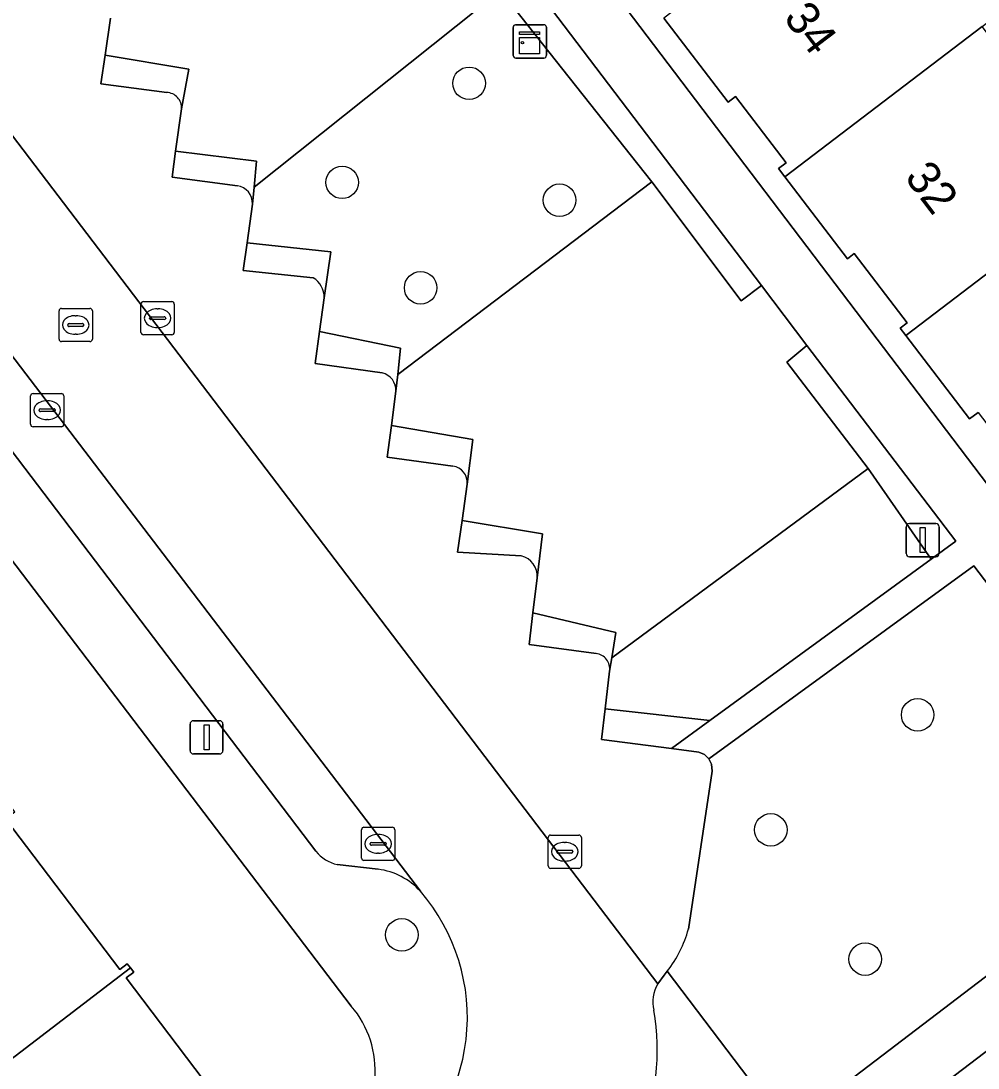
# Model space of a CAD drawing. Extents: x 160030 to 160839, y 385325 to 386450.
# Drawn here: x 160536.88 to 160565.67, y 385517.96 to 385549.43 of the extents above; entities that cross this region are included whole.
import ezdxf

# ---------------------------------------------------------------- set-up
doc = ezdxf.new("R2010")
doc.units = 0
for name, color, linetype in [('IMGEO_Boom', 7, 'Continuous'), ('IMGEO_Erf', 7, 'Continuous'), ('IMGEO_Groenvoorziening', 7, 'Continuous'), ('IMGEO_Haag', 7, 'Continuous'), ('IMGEO_Kast', 7, 'Continuous'), ('IMGEO_Kolk', 7, 'Continuous'), ('IMGEO_Lichtmast', 7, 'Continuous'), ('IMGEO_Pand', 7, 'Continuous'), ('IMGEO_Pand_nummerreeks', 7, 'Continuous'), ('IMGEO_Parkeervlak_open', 7, 'Continuous'), ('IMGEO_Rijbaan_lokaal_open', 7, 'Continuous'), ('IMGEO_Rioolput', 7, 'Continuous'), ('IMGEO_Voetpad_open', 7, 'Continuous')]:
    doc.layers.add(name, color=color, linetype=linetype)

msp = doc.modelspace()

# ---------------------------------------------------------------- linework, layer by layer
at = {"layer": 'IMGEO_Boom'}
for centre in [(160550.362, 385547.56), (160546.544, 385544.582), (160553.083, 385544.046), (160548.903, 385541.411), (160563.852, 385528.575), (160559.435, 385525.118), (160548.337, 385521.96), (160562.274, 385521.231)]:
    msp.add_circle(centre, 0.489, dxfattribs=at)
at = {"layer": 'IMGEO_Erf'}
for points in [[(160541.062, 385568.287), (160577.487, 385520.322)], [(160546.817, 385519.818), (160519.066, 385556.27), (160517.273, 385554.899), (160508.463, 385566.591), (160505.987, 385564.71), (160504.482, 385563.567), (160503.511, 385562.829), (160501.034, 385560.948), (160500, 385560.162), (160498.558, 385559.067), (160496.082, 385557.185), (160493.605, 385555.304), (160491.129, 385553.423)], [(160565.672, 385537.666), (160565.414, 385537.47), (160563.5, 385539.98), (160563.33, 385540.202), (160563.535, 385540.359), (160561.946, 385542.441), (160561.739, 385542.283), (160559.858, 385544.749), (160559.671, 385544.994), (160559.898, 385545.167), (160558.377, 385547.161), (160558.153, 385546.99), (160556.221, 385549.522)], [(160536.42, 385525.445), (160539.854, 385520.921), (160540.08, 385521.094), (160540.177, 385520.967), (160540.275, 385520.84), (160540.047, 385520.666), (160543.398, 385516.251)], [(160568.822, 385515.994), (160571.457, 385517.988), (160571.644, 385517.741), (160573.696, 385519.293), (160573.481, 385519.578), (160573.711, 385519.753), (160574.307, 385520.176), (160572.021, 385523.1), (160537.719, 385496.988)]]:
    msp.add_lwpolyline(points, dxfattribs=at)
msp.add_arc((160544.57, 385517.884), 2.965, 309.2634, 40.7094, dxfattribs=at)
at = {"layer": 'IMGEO_Groenvoorziening'}
for points in [[(160539.572, 385549.515), (160539.413, 385548.406), (160541.937, 385547.981), (160541.71, 385546.793), (160541.535, 385545.516), (160543.97, 385545.221), (160543.893, 385544.439), (160551.305, 385550.353), (160549.141, 385553.351), (160547.662, 385555.485), (160545.561, 385558.057), (160537.325, 385551.641), (160537.164, 385550.355), (160539.161, 385550.1)], [(160541.71, 385546.793), (160541.937, 385547.981), (160539.413, 385548.406), (160539.29, 385547.54), (160541.269, 385547.281)], [(160543.843, 385543.929), (160543.893, 385544.439), (160543.97, 385545.221), (160541.535, 385545.516), (160541.43, 385544.742), (160543.393, 385544.48)], [(160546.003, 385541.112), (160546.207, 385542.491), (160543.682, 385542.767), (160543.566, 385541.928), (160545.673, 385541.716)], [(160548.159, 385538.302), (160548.214, 385538.81), (160548.3, 385539.596), (160545.862, 385540.102), (160545.727, 385539.132), (160547.749, 385538.856)], [(160550.302, 385535.511), (160550.474, 385536.853), (160548.023, 385537.268), (160547.899, 385536.321), (160549.871, 385536.052)], [(160552.413, 385532.697), (160552.566, 385534.02), (160550.149, 385534.413), (160550.017, 385533.464), (160551.932, 385533.353)], [(160556.323, 385520.867), (160559.912, 385516.141), (160571.624, 385525.07), (160565.545, 385533.053), (160557.575, 385527.255), (160557.654, 385527.092), (160557.67, 385526.878), (160556.958, 385522.137)], [(160554.586, 385529.884), (160554.652, 385530.284), (160554.778, 385531.052), (160552.282, 385531.638), (160552.165, 385530.691), (160554.18, 385530.422)]]:
    msp.add_lwpolyline(points, dxfattribs=at)
for points in [[(160549.765, 385553.842), (160549.141, 385553.351), (160551.305, 385550.353), (160555.857, 385544.599), (160558.549, 385541.018), (160559.159, 385541.478)], [(160548.214, 385538.81), (160555.857, 385544.599), (160551.305, 385550.353), (160543.893, 385544.439), (160543.843, 385543.929), (160543.682, 385542.767), (160546.207, 385542.491), (160546.003, 385541.112), (160545.862, 385540.102), (160548.3, 385539.596)], [(160559.159, 385541.478), (160558.549, 385541.018), (160555.857, 385544.599), (160548.214, 385538.81), (160548.159, 385538.302), (160548.023, 385537.268), (160550.474, 385536.853), (160550.302, 385535.511), (160550.149, 385534.413), (160552.566, 385534.02), (160552.413, 385532.697), (160552.282, 385531.638), (160554.778, 385531.052), (160554.652, 385530.284), (160562.367, 385535.985), (160559.918, 385539.173), (160560.523, 385539.682)], [(160560.523, 385539.682), (160559.918, 385539.173), (160562.367, 385535.985), (160564.261, 385533.258), (160564.996, 385533.794)], [(160554.586, 385529.884), (160554.453, 385528.76), (160557.599, 385528.4), (160564.261, 385533.258), (160562.367, 385535.985), (160554.652, 385530.284)], [(160554.453, 385528.76), (160554.342, 385527.835), (160556.446, 385527.559), (160557.599, 385528.4)]]:
    msp.add_lwpolyline(points, close=True, dxfattribs=at)
for centre, radius, start, end in [((160541.258, 385546.828), 0.454, 355.6235, 88.5841), ((160543.325, 385543.965), 0.519, 355.9819, 82.4949), ((160545.3, 385541.12), 0.703, 359.3556, 57.945), ((160547.62, 385538.332), 0.539, 356.8051, 76.2031), ((160549.814, 385535.564), 0.491, 353.7986, 83.2882), ((160551.768, 385532.728), 0.646, 357.2041, 75.296), ((160554.123, 385529.956), 0.469, 351.1114, 82.9684), ((160553.441, 385523.102), 3.647, 322.2103, 344.6596)]:
    msp.add_arc(centre, radius, start, end, dxfattribs=at)
at = {"layer": 'IMGEO_Haag'}
for points in [[(160549.141, 385553.351), (160551.305, 385550.353), (160555.857, 385544.599), (160558.549, 385541.018), (160559.159, 385541.478), (160549.765, 385553.842)], [(160560.523, 385539.682), (160559.918, 385539.173), (160562.367, 385535.985), (160564.261, 385533.258), (160564.996, 385533.794)], [(160554.453, 385528.76), (160554.342, 385527.835), (160556.446, 385527.559), (160557.599, 385528.4)]]:
    msp.add_lwpolyline(points, close=True, dxfattribs=at)
for points in [[(160541.71, 385546.793), (160541.937, 385547.981), (160539.413, 385548.406), (160539.29, 385547.54), (160541.269, 385547.281)], [(160543.843, 385543.929), (160543.893, 385544.439), (160543.97, 385545.221), (160541.535, 385545.516), (160541.43, 385544.742), (160543.393, 385544.48)], [(160546.003, 385541.112), (160546.207, 385542.491), (160543.682, 385542.767), (160543.566, 385541.928), (160545.673, 385541.716)], [(160548.159, 385538.302), (160548.214, 385538.81), (160548.3, 385539.596), (160545.862, 385540.102), (160545.727, 385539.132), (160547.749, 385538.856)], [(160550.302, 385535.511), (160550.474, 385536.853), (160548.023, 385537.268), (160547.899, 385536.321), (160549.871, 385536.052)], [(160552.413, 385532.697), (160552.566, 385534.02), (160550.149, 385534.413), (160550.017, 385533.464), (160551.932, 385533.353)], [(160554.586, 385529.884), (160554.652, 385530.284), (160554.778, 385531.052), (160552.282, 385531.638), (160552.165, 385530.691), (160554.18, 385530.422)]]:
    msp.add_lwpolyline(points, dxfattribs=at)
for centre, radius, start, end in [((160541.258, 385546.828), 0.454, 355.6235, 88.5841), ((160543.325, 385543.965), 0.519, 355.9819, 82.4949), ((160545.3, 385541.12), 0.703, 359.3556, 57.945), ((160547.62, 385538.332), 0.539, 356.8051, 76.2031), ((160549.814, 385535.564), 0.491, 353.7986, 83.2882), ((160551.768, 385532.728), 0.646, 357.2041, 75.296), ((160554.123, 385529.956), 0.469, 351.1114, 82.9684)]:
    msp.add_arc(centre, radius, start, end, dxfattribs=at)
at = {"layer": 'IMGEO_Kast'}
for p, q in [((160551.687, 385548.394), (160551.687, 385549.235)), ((160551.687, 385549.235), (160551.687, 385548.394)), ((160551.762, 385549.319), (160552.603, 385549.319)), ((160552.603, 385549.319), (160551.762, 385549.319)), ((160552.687, 385549.244), (160552.687, 385548.403)), ((160552.687, 385548.403), (160552.687, 385549.244)), ((160552.612, 385548.319), (160551.771, 385548.319)), ((160551.771, 385548.319), (160552.612, 385548.319))]:
    msp.add_line(p, q, dxfattribs=at)
for points in [[(160551.882, 385549.109), (160552.482, 385549.109), (160552.482, 385549.024), (160551.882, 385549.024), (160551.882, 385549.109)], [(160551.882, 385548.934), (160552.482, 385548.934), (160552.482, 385548.445), (160551.882, 385548.445), (160551.882, 385548.934)]]:
    msp.add_lwpolyline(points, dxfattribs=at)
msp.add_circle((160551.966, 385548.783), 0.0377, dxfattribs=at)
for centre, start, end in [((160551.765, 385549.241), 92.4484, 184.2845), ((160551.765, 385549.241), 92.4484, 184.2845), ((160552.609, 385549.241), 2.4484, 94.2845), ((160552.609, 385549.241), 2.4484, 94.2845), ((160551.765, 385548.397), 182.4484, 274.2845), ((160551.765, 385548.397), 182.4484, 274.2845), ((160552.609, 385548.397), 272.4484, 4.2845), ((160552.609, 385548.397), 272.4484, 4.2845)]:
    msp.add_arc(centre, 0.0779, start, end, dxfattribs=at)
at = {"layer": 'IMGEO_Kolk'}
for p, q in [((160540.568, 385540.998), (160541.42, 385540.998)), ((160540.493, 385540.072), (160540.493, 385540.924)), ((160540.981, 385540.778), (160541.006, 385540.778)), ((160541.494, 385540.924), (160541.494, 385540.072)), ((160540.752, 385540.492), (160540.752, 385540.504)), ((160541.19, 385540.455), (160540.792, 385540.455)), ((160540.795, 385540.541), (160541.193, 385540.541)), ((160541.236, 385540.504), (160541.236, 385540.492)), ((160541.004, 385540.218), (160540.979, 385540.218)), ((160541.42, 385539.998), (160540.568, 385539.998)), ((160537.247, 385538.234), (160538.099, 385538.234)), ((160537.172, 385537.308), (160537.172, 385538.16)), ((160537.66, 385538.014), (160537.685, 385538.014)), ((160538.173, 385538.16), (160538.173, 385537.308)), ((160537.431, 385537.728), (160537.431, 385537.74)), ((160537.869, 385537.691), (160537.471, 385537.691)), ((160537.474, 385537.777), (160537.872, 385537.777)), ((160537.915, 385537.74), (160537.915, 385537.728)), ((160538.099, 385537.234), (160537.247, 385537.234)), ((160537.683, 385537.454), (160537.658, 385537.454)), ((160547.125, 385524.271), (160547.125, 385525.123)), ((160547.2, 385525.197), (160548.052, 385525.197)), ((160547.613, 385524.977), (160547.638, 385524.977)), ((160548.126, 385525.123), (160548.126, 385524.271)), ((160552.813, 385524.96), (160553.665, 385524.96)), ((160547.384, 385524.691), (160547.384, 385524.703)), ((160547.822, 385524.654), (160547.424, 385524.654)), ((160547.427, 385524.74), (160547.825, 385524.74)), ((160547.868, 385524.703), (160547.868, 385524.691)), ((160552.738, 385524.034), (160552.738, 385524.886)), ((160553.226, 385524.74), (160553.251, 385524.74)), ((160553.739, 385524.886), (160553.739, 385524.034)), ((160547.636, 385524.417), (160547.611, 385524.417)), ((160552.997, 385524.454), (160552.997, 385524.466)), ((160553.435, 385524.417), (160553.037, 385524.417)), ((160553.04, 385524.503), (160553.438, 385524.503)), ((160553.481, 385524.466), (160553.481, 385524.454)), ((160548.052, 385524.197), (160547.2, 385524.197)), ((160553.249, 385524.18), (160553.224, 385524.18)), ((160553.665, 385523.96), (160552.813, 385523.96))]:
    msp.add_line(p, q, dxfattribs=at)
for points in [[(160540.568, 385540.998), (160541.42, 385540.998)], [(160540.493, 385540.072), (160540.493, 385540.924)], [(160541.494, 385540.924), (160541.494, 385540.072)], [(160541.42, 385539.998), (160540.568, 385539.998)], [(160537.247, 385538.234), (160538.099, 385538.234)], [(160537.172, 385537.308), (160537.172, 385538.16)], [(160538.173, 385538.16), (160538.173, 385537.308)], [(160538.099, 385537.234), (160537.247, 385537.234)], [(160547.125, 385524.271), (160547.125, 385525.123)], [(160547.2, 385525.197), (160548.052, 385525.197)], [(160548.126, 385525.123), (160548.126, 385524.271)], [(160552.813, 385524.96), (160553.665, 385524.96)], [(160552.738, 385524.034), (160552.738, 385524.886)], [(160553.739, 385524.886), (160553.739, 385524.034)], [(160548.052, 385524.197), (160547.2, 385524.197)], [(160553.665, 385523.96), (160552.813, 385523.96)]]:
    msp.add_lwpolyline(points, dxfattribs=at)
for centre, radius, start, end in [((160540.57, 385540.922), 0.0765, 91.552, 178.448), ((160540.57, 385540.922), 0.0765, 91.552, 178.448), ((160541.418, 385540.922), 0.0765, 1.552, 88.448), ((160541.418, 385540.922), 0.0765, 1.552, 88.448), ((160540.792, 385540.501), 0.0403, 85.8775, 175.7526), ((160540.789, 385540.491), 0.0366, 178.938, 274.7102), ((160541.193, 385540.498), 0.043, 264.8664, 352.4533), ((160541.197, 385540.503), 0.0386, 1.7309, 96.639), ((160540.57, 385540.074), 0.0765, 181.552, 268.448), ((160540.57, 385540.074), 0.0765, 181.552, 268.448), ((160541.418, 385540.074), 0.0765, 271.552, 358.448), ((160541.418, 385540.074), 0.0765, 271.552, 358.448), ((160537.249, 385538.158), 0.0765, 91.552, 178.448), ((160537.249, 385538.158), 0.0765, 91.552, 178.448), ((160538.097, 385538.158), 0.0765, 1.552, 88.448), ((160538.097, 385538.158), 0.0765, 1.552, 88.448), ((160537.471, 385537.737), 0.0403, 85.8775, 175.7526), ((160537.468, 385537.727), 0.0366, 178.938, 274.7102), ((160537.872, 385537.734), 0.043, 264.8664, 352.4533), ((160537.876, 385537.739), 0.0386, 1.7309, 96.639), ((160537.249, 385537.31), 0.0765, 181.552, 268.448), ((160537.249, 385537.31), 0.0765, 181.552, 268.448), ((160538.097, 385537.31), 0.0765, 271.552, 358.448), ((160538.097, 385537.31), 0.0765, 271.552, 358.448), ((160547.202, 385525.121), 0.0765, 91.552, 178.448), ((160547.202, 385525.121), 0.0765, 91.552, 178.448), ((160548.05, 385525.121), 0.0765, 1.552, 88.448), ((160548.05, 385525.121), 0.0765, 1.552, 88.448), ((160552.815, 385524.884), 0.0765, 91.552, 178.448), ((160552.815, 385524.884), 0.0765, 91.552, 178.448), ((160553.663, 385524.884), 0.0765, 1.552, 88.448), ((160553.663, 385524.884), 0.0765, 1.552, 88.448), ((160547.424, 385524.7), 0.0403, 85.8775, 175.7526), ((160547.421, 385524.69), 0.0366, 178.938, 274.7102), ((160547.825, 385524.697), 0.043, 264.8664, 352.4533), ((160547.829, 385524.702), 0.0386, 1.7309, 96.639), ((160553.037, 385524.463), 0.0403, 85.8775, 175.7526), ((160553.034, 385524.453), 0.0366, 178.938, 274.7102), ((160553.438, 385524.46), 0.043, 264.8664, 352.4533), ((160553.442, 385524.465), 0.0386, 1.7309, 96.639), ((160547.202, 385524.273), 0.0765, 181.552, 268.448), ((160547.202, 385524.273), 0.0765, 181.552, 268.448), ((160548.05, 385524.273), 0.0765, 271.552, 358.448), ((160548.05, 385524.273), 0.0765, 271.552, 358.448), ((160552.815, 385524.036), 0.0765, 181.552, 268.448), ((160552.815, 385524.036), 0.0765, 181.552, 268.448), ((160553.663, 385524.036), 0.0765, 271.552, 358.448), ((160553.663, 385524.036), 0.0765, 271.552, 358.448)]:
    msp.add_arc(centre, radius, start, end, dxfattribs=at)
for centre, major_axis, ratio, start_param, end_param in [((160540.98, 385540.498), (-0.387, 0.002), 0.722429, 4.712389, 7.853982), ((160541.005, 385540.498), (-0.39, 0.002), 0.717154, 1.570796, 4.712389), ((160537.659, 385537.734), (-0.387, 0.002), 0.722429, 4.712389, 7.853982), ((160537.684, 385537.734), (-0.39, 0.002), 0.717154, 1.570796, 4.712389), ((160547.612, 385524.697), (-0.387, 0.002), 0.722429, 4.712389, 7.853982), ((160547.637, 385524.697), (-0.39, 0.002), 0.717154, 1.570796, 4.712389), ((160553.225, 385524.46), (-0.387, 0.002), 0.722429, 4.712389, 7.853982), ((160553.25, 385524.46), (-0.39, 0.002), 0.717154, 1.570796, 4.712389)]:
    msp.add_ellipse(centre, major_axis=major_axis, ratio=ratio, start_param=start_param, end_param=end_param, dxfattribs=at)
at = {"layer": 'IMGEO_Lichtmast'}
for p, q in [((160563.507, 385533.427), (160563.507, 385534.227)), ((160563.507, 385534.227), (160563.507, 385533.427)), ((160563.607, 385534.327), (160564.397, 385534.327)), ((160564.397, 385534.327), (160563.607, 385534.327)), ((160564.497, 385534.227), (160564.497, 385533.427)), ((160564.497, 385533.427), (160564.497, 385534.227)), ((160564.397, 385533.327), (160563.607, 385533.327)), ((160563.607, 385533.327), (160564.397, 385533.327)), ((160541.969, 385527.499), (160541.969, 385528.299)), ((160541.969, 385528.299), (160541.969, 385527.499)), ((160542.069, 385528.399), (160542.859, 385528.399)), ((160542.859, 385528.399), (160542.069, 385528.399)), ((160542.959, 385528.299), (160542.959, 385527.499)), ((160542.959, 385527.499), (160542.959, 385528.299)), ((160542.859, 385527.399), (160542.069, 385527.399)), ((160542.069, 385527.399), (160542.859, 385527.399))]:
    msp.add_line(p, q, dxfattribs=at)
for points in [[(160563.927, 385534.202), (160564.077, 385534.202), (160564.077, 385533.452), (160563.927, 385533.452), (160563.927, 385534.202)], [(160542.389, 385528.274), (160542.539, 385528.274), (160542.539, 385527.524), (160542.389, 385527.524), (160542.389, 385528.274)]]:
    msp.add_lwpolyline(points, dxfattribs=at)
for centre, start, end in [((160563.607, 385534.227), 90, 180), ((160563.607, 385534.227), 90, 180), ((160564.397, 385534.227), 0, 90), ((160564.397, 385534.227), 360, 90), ((160563.607, 385533.427), 180, 270), ((160563.607, 385533.427), 180, 270), ((160564.397, 385533.427), 270, 0), ((160564.397, 385533.427), 270, 0), ((160542.069, 385528.299), 90, 180), ((160542.069, 385528.299), 90, 180), ((160542.859, 385528.299), 0, 90), ((160542.859, 385528.299), 360, 90), ((160542.069, 385527.499), 180, 270), ((160542.069, 385527.499), 180, 270), ((160542.859, 385527.499), 270, 0), ((160542.859, 385527.499), 270, 0)]:
    msp.add_arc(centre, 0.1, start, end, dxfattribs=at)
at = {"layer": 'IMGEO_Pand'}
for points in [[(160567.408, 385550.507), (160563.769, 385555.278), (160563.621, 385555.165), (160562.149, 385554.042), (160556.221, 385549.522), (160558.153, 385546.99), (160558.377, 385547.161), (160559.898, 385545.167), (160559.671, 385544.994), (160559.858, 385544.749), (160565.788, 385549.271)], [(160559.858, 385544.749), (160561.739, 385542.283), (160561.946, 385542.441), (160563.535, 385540.359), (160563.33, 385540.202), (160563.5, 385539.98), (160569.428, 385544.5), (160565.788, 385549.271)], [(160575.453, 385541.55), (160571.814, 385546.321), (160569.428, 385544.5), (160563.5, 385539.98), (160565.414, 385537.47), (160565.672, 385537.666), (160567.256, 385535.589), (160566.968, 385535.369), (160567.107, 385535.187)], [(160540.177, 385520.967), (160540.08, 385521.094), (160539.854, 385520.921), (160536.42, 385525.445), (160536.698, 385525.658), (160536.601, 385525.785), (160529.874, 385520.644), (160530.503, 385519.82), (160533.515, 385515.876), (160533.87, 385516.148)], [(160543.948, 385516.105), (160543.675, 385516.463), (160543.398, 385516.251), (160540.047, 385520.666), (160540.275, 385520.84), (160540.177, 385520.967), (160533.87, 385516.148), (160534.312, 385515.571), (160537.296, 385511.664), (160537.024, 385511.457), (160537.333, 385511.052), (160538.094, 385511.633), (160538.643, 385512.052)]]:
    msp.add_lwpolyline(points, close=True, dxfattribs=at)
at = {"layer": 'IMGEO_Parkeervlak_open'}
for points in [[(160548.896, 385523.27), (160523.637, 385556.372)], [(160523.741, 385553.434), (160545.755, 385524.475)], [(160531.577, 385552.616), (160556.039, 385520.487), (160556.228, 385520.75), (160556.323, 385520.867)], [(160541.269, 385547.281), (160539.29, 385547.54), (160539.413, 385548.406), (160539.572, 385549.515)], [(160543.393, 385544.48), (160541.43, 385544.742), (160541.535, 385545.516), (160541.71, 385546.793)], [(160545.673, 385541.716), (160543.566, 385541.928), (160543.682, 385542.767), (160543.843, 385543.929)], [(160547.749, 385538.856), (160545.727, 385539.132), (160545.862, 385540.102), (160546.003, 385541.112)], [(160549.871, 385536.052), (160547.899, 385536.321), (160548.023, 385537.268), (160548.159, 385538.302)], [(160551.932, 385533.353), (160550.017, 385533.464), (160550.149, 385534.413), (160550.302, 385535.511)], [(160554.18, 385530.422), (160552.165, 385530.691), (160552.282, 385531.638), (160552.413, 385532.697)], [(160556.958, 385522.137), (160557.67, 385526.878), (160557.654, 385527.092), (160557.575, 385527.255), (160557.445, 385527.379), (160557.271, 385527.449), (160556.446, 385527.559), (160554.342, 385527.835), (160554.453, 385528.76), (160554.586, 385529.884)], [(160546.396, 385524.076), (160547.631, 385523.935)]]:
    msp.add_lwpolyline(points, dxfattribs=at)
for centre, radius, start, end in [((160541.258, 385546.828), 0.454, 355.6235, 88.5841), ((160543.325, 385543.965), 0.519, 355.9819, 82.4949), ((160545.3, 385541.12), 0.703, 359.3556, 57.945), ((160547.62, 385538.332), 0.539, 356.8051, 76.2031), ((160549.814, 385535.564), 0.491, 353.7986, 83.2882), ((160551.768, 385532.728), 0.646, 357.2041, 75.296), ((160554.123, 385529.956), 0.469, 351.1114, 82.9684), ((160546.627, 385525.161), 1.11, 218.2077, 257.9907), ((160547.349, 385521.863), 2.091, 42.2825, 82.2565), ((160553.441, 385523.102), 3.647, 322.2103, 344.6596)]:
    msp.add_arc(centre, radius, start, end, dxfattribs=at)
at = {"layer": 'IMGEO_Rijbaan_lokaal_open'}
for points in [[(160523.335, 385556.877), (160523.637, 385556.372), (160548.896, 385523.27)], [(160556.039, 385520.487), (160531.577, 385552.616)]]:
    msp.add_lwpolyline(points, dxfattribs=at)
for centre, radius, start, end in [((160544.523, 385519.482), 5.786, 305.9094, 40.8969), ((160556.949, 385519.946), 1.058, 149.2823, 193.7904), ((160548.356, 385518.475), 7.663, 310.2608, 9.1558)]:
    msp.add_arc(centre, radius, start, end, dxfattribs=at)
at = {"layer": 'IMGEO_Rioolput'}
for p, q in [((160538.03, 385539.868), (160538.03, 385540.72)), ((160538.105, 385540.794), (160538.957, 385540.794)), ((160539.031, 385540.72), (160539.031, 385539.868)), ((160538.518, 385540.574), (160538.543, 385540.574)), ((160538.289, 385540.288), (160538.289, 385540.3)), ((160538.727, 385540.251), (160538.329, 385540.251)), ((160538.332, 385540.337), (160538.73, 385540.337)), ((160538.773, 385540.3), (160538.773, 385540.288)), ((160538.957, 385539.794), (160538.105, 385539.794)), ((160538.541, 385540.014), (160538.516, 385540.014))]:
    msp.add_line(p, q, dxfattribs=at)
for points in [[(160538.03, 385539.868), (160538.03, 385540.72)], [(160538.105, 385540.794), (160538.957, 385540.794)], [(160539.031, 385540.72), (160539.031, 385539.868)], [(160538.957, 385539.794), (160538.105, 385539.794)]]:
    msp.add_lwpolyline(points, dxfattribs=at)
for centre, radius, start, end in [((160538.107, 385540.718), 0.0765, 91.552, 178.448), ((160538.107, 385540.718), 0.0765, 91.552, 178.448), ((160538.955, 385540.718), 0.0765, 1.552, 88.448), ((160538.955, 385540.718), 0.0765, 1.552, 88.448), ((160538.329, 385540.297), 0.0403, 85.8775, 175.7526), ((160538.326, 385540.287), 0.0366, 178.938, 274.7102), ((160538.73, 385540.294), 0.043, 264.8664, 352.4533), ((160538.734, 385540.299), 0.0386, 1.7309, 96.639), ((160538.107, 385539.87), 0.0765, 181.552, 268.448), ((160538.107, 385539.87), 0.0765, 181.552, 268.448), ((160538.955, 385539.87), 0.0765, 271.552, 358.448), ((160538.955, 385539.87), 0.0765, 271.552, 358.448)]:
    msp.add_arc(centre, radius, start, end, dxfattribs=at)
for centre, major_axis, ratio, start_param, end_param in [((160538.517, 385540.294), (-0.387, 0.002), 0.722429, 4.712389, 7.853982), ((160538.542, 385540.294), (-0.39, 0.002), 0.717154, 1.570796, 4.712389)]:
    msp.add_ellipse(centre, major_axis=major_axis, ratio=ratio, start_param=start_param, end_param=end_param, dxfattribs=at)
at = {"layer": 'IMGEO_Voetpad_open'}
for points in [[(160577.487, 385520.322), (160541.062, 385568.287)], [(160522.414, 385558.852), (160519.066, 385556.27), (160546.817, 385519.818)], [(160549.765, 385553.842), (160559.159, 385541.478), (160560.523, 385539.682), (160564.996, 385533.794), (160564.261, 385533.258), (160557.599, 385528.4), (160556.446, 385527.559), (160557.271, 385527.449), (160557.445, 385527.379), (160557.575, 385527.255), (160565.545, 385533.053), (160571.624, 385525.07), (160559.912, 385516.141), (160556.323, 385520.867), (160556.228, 385520.75), (160556.039, 385520.487)], [(160545.755, 385524.475), (160523.741, 385553.434)], [(160547.631, 385523.935), (160546.396, 385524.076)], [(160516.424, 385480.723), (160537.719, 385496.988), (160572.021, 385523.1)]]:
    msp.add_lwpolyline(points, dxfattribs=at)
for centre, radius, start, end in [((160546.627, 385525.161), 1.11, 218.2077, 257.9907), ((160547.349, 385521.863), 2.091, 42.2825, 82.2565), ((160544.523, 385519.482), 5.786, 305.9094, 40.8969), ((160556.949, 385519.946), 1.058, 149.2823, 193.7904), ((160544.57, 385517.884), 2.965, 309.2634, 40.7094), ((160548.356, 385518.475), 7.663, 310.2608, 9.1558)]:
    msp.add_arc(centre, radius, start, end, dxfattribs=at)

# ---------------------------------------------------------------- texts
at = {"layer": 'IMGEO_Pand_nummerreeks'}
for s, rotation, p in [('34', 307.2191, (160559.796, 385549.522)), ('32', 307.2176, (160563.435, 385544.728))]:
    msp.add_text(s, height=1, rotation=rotation, dxfattribs=at).set_placement(p)

doc.saveas('drawing.dxf')
